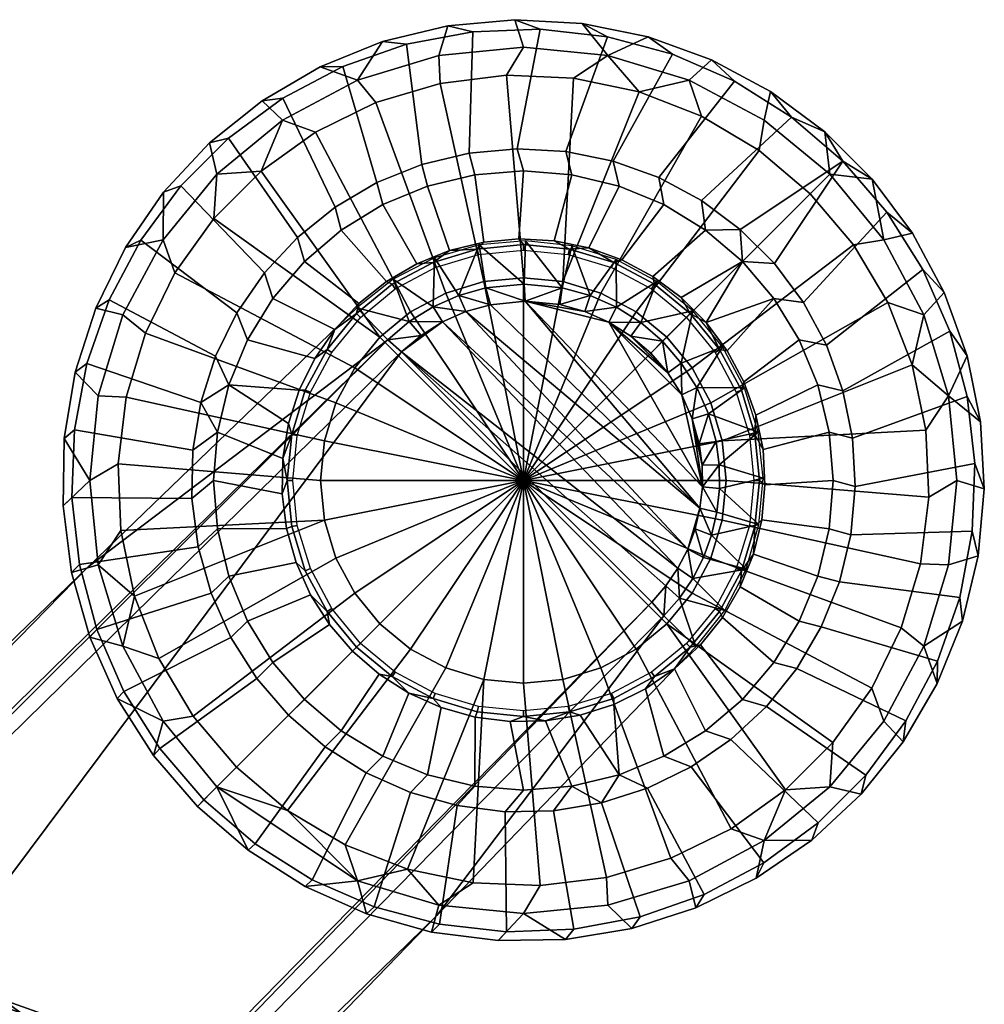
# Model space of a CAD drawing. Header units: millimetres. Extents: x -275 to 275, y -281 to 265.
# Tile 656 of 656: x 213 to 265, y 212 to 265. Entities that reach past the tile are written whole.
import ezdxf

# ---------------------------------------------------------------- set-up
doc = ezdxf.new("R2010")
doc.units = ezdxf.units.MM
doc.header["$MEASUREMENT"] = 0
for name, color, linetype in [('nozky', 250, 'Continuous'), ('operadlo', 250, 'Continuous'), ('podnoz', 7, 'Continuous')]:
    doc.layers.add(name, color=color, linetype=linetype)

msp = doc.modelspace()

# ---------------------------------------------------------------- meshes
at = {"layer": 'nozky'}
mesh = msp.add_polyface(dxfattribs=at)
corners = [(235.903, 261.946), (232.421, 260.909), (231.426, 262.125, 1), (235.834, 263.463, 1), (239.509, 262.396), (240.418, 263.914, 1), (232.779, 264.219, 2), (236.327, 265.077, 2), (239.962, 265.41, 2), (229.156, 259.313), (227.362, 259.954, 1), (226.199, 257.202), (223.801, 257.031, 1), (223.631, 254.633), (218.707, 249.407, 1), (220.879, 253.47, 1), (221.52, 251.676), (219.924, 248.411), (218.887, 244.929), (217.37, 244.999, 1), (218.438, 241.323), (216.918, 240.414, 1), (220.913, 256.053, 2), (223.398, 258.726, 2), (218.587, 237.693), (217.37, 235.83, 1), (226.246, 261.009, 2), (229.396, 262.853, 2), (217.234, 249.77, 2), (218.844, 253.046, 2), (216.119, 246.295, 2), (215.522, 242.694, 2), (215.456, 239.045, 2), (240.418, 251.414), (242.564, 251.203), (240.418, 240.414), (238.272, 251.203), (236.209, 250.577), (234.307, 249.561), (232.641, 248.192), (231.272, 246.525), (230.256, 244.624), (229.63, 242.561), (229.418, 240.414), (229.63, 238.269), (230.256, 236.205), (235.903, 261.946), (239.509, 262.396), (232.421, 260.909), (243.14, 262.245), (229.156, 259.313), (226.199, 257.202), (219.924, 248.411), (221.52, 251.676), (223.631, 254.633), (218.438, 241.323), (218.887, 244.929), (218.587, 237.693)]
mesh.append_faces([[corners[k] for k in face] for face in [(0, 1, 2, 3), (4, 0, 3, 5), (3, 2, 6, 7), (5, 3, 7, 8), (1, 9, 10, 2), (10, 9, 11, 11), (12, 11, 13, 13), (14, 15, 16, 17), (17, 18, 19, 14), (13, 16, 15, 12), (10, 11, 12, 12), (18, 20, 21, 19), (12, 15, 22, 23), (20, 24, 25, 21), (10, 12, 23, 26), (2, 10, 26, 27), (15, 14, 28, 29), (27, 6, 2, 2), (29, 22, 15, 15), (30, 28, 14, 19), (19, 21, 31, 30), (32, 31, 21, 21), (33, 34, 35, 35), (36, 33, 35, 35), (37, 36, 35, 35), (38, 37, 35, 35), (39, 38, 35, 35), (40, 39, 35, 35), (41, 40, 35, 35), (42, 41, 35, 35), (43, 42, 35, 35), (44, 43, 35, 35), (45, 44, 35, 35), (33, 36, 46, 47), (36, 37, 48, 46), (34, 33, 47, 49), (37, 38, 50, 48), (38, 39, 51, 50), (40, 41, 52, 53), (39, 40, 53, 54), (42, 43, 55, 56), (43, 44, 57, 55), (41, 42, 56, 52), (39, 54, 51, 51)]])
mesh = msp.add_polyface(dxfattribs=at)
corners = [(262.399, 239.505), (262.249, 243.136), (263.467, 244.999, 1), (263.918, 240.414, 1), (261.504, 246.691), (260.183, 250.076), (258.323, 253.198), (259.958, 253.47, 1), (262.129, 249.407, 1), (257.035, 257.031, 1), (255.975, 255.971), (263.467, 235.83, 1), (265.414, 239.958, 2), (265.081, 236.323, 2), (263.244, 250.61, 2), (264.486, 247.179, 2), (265.214, 243.602, 2), (261.517, 253.825, 2), (259.339, 256.754, 2), (253.202, 258.319), (250.08, 260.179), (249.411, 262.125, 1), (253.475, 259.954, 1), (246.695, 261.5), (243.14, 262.245), (239.509, 262.396), (240.418, 263.914, 1), (245.003, 263.463, 1), (253.829, 261.513, 2), (256.758, 259.335, 2), (250.614, 263.24, 2), (239.962, 265.41, 2), (243.605, 265.21, 2), (247.183, 264.481, 2), (251.207, 238.269), (250.581, 236.205), (240.418, 240.414), (251.418, 240.414), (251.207, 242.561), (250.581, 244.624), (249.564, 246.525), (248.196, 248.192), (246.529, 249.561), (244.628, 250.577), (242.564, 251.203), (262.399, 239.505), (261.95, 235.899), (260.183, 250.076), (261.504, 246.691), (258.323, 253.198), (262.249, 243.136), (255.975, 255.971), (250.08, 260.179), (253.202, 258.319), (246.695, 261.5), (243.14, 262.245)]
mesh.append_faces([[corners[k] for k in face] for face in [(0, 1, 2, 3), (4, 2, 1, 1), (5, 6, 7, 8), (5, 8, 4, 4), (9, 7, 6, 10), (11, 3, 12, 13), (2, 8, 14, 15), (8, 2, 4, 4), (3, 2, 16, 12), (8, 7, 17, 14), (7, 18, 17, 17), (15, 16, 2, 2), (9, 18, 7, 7), (19, 20, 21, 22), (21, 20, 23, 23), (24, 25, 26, 27), (27, 23, 24, 24), (9, 22, 28, 29), (22, 9, 10, 19), (22, 21, 30, 28), (27, 26, 31, 32), (27, 21, 23, 23), (21, 27, 33, 30), (33, 27, 32, 32), (18, 9, 29, 29), (34, 35, 36, 36), (37, 34, 36, 36), (38, 37, 36, 36), (39, 38, 36, 36), (40, 39, 36, 36), (41, 40, 36, 36), (42, 41, 36, 36), (43, 42, 36, 36), (44, 43, 36, 36), (34, 37, 45, 46), (38, 39, 47, 48), (39, 40, 49, 47), (37, 38, 50, 45), (40, 41, 51, 49), (48, 50, 38, 38), (52, 53, 42, 43), (43, 44, 54, 52), (53, 51, 41, 42), (55, 54, 44, 44)]])
mesh = msp.add_polyface(dxfattribs=at)
corners = [(4.549, 24.583, 280), (4.549, 24.583, 277), (0, 25, 277), (0, 25, 280), (13.681, 20.925, 280), (13.681, 20.925, 277), (9.202, 23.245, 277), (9.202, 23.245, 280), (20.925, 13.68, 280), (20.925, 13.68, 277), (17.678, 17.678, 277), (17.678, 17.678, 280), (24.583, 4.549, 280), (24.583, 4.549, 277), (23.245, 9.202, 277), (23.245, 9.202, 280), (25, 0, 280), (25, 0, 277), (23.245, -9.202, 280), (25, 0, 280), (24.583, 4.549, 280), (17.678, -17.678, 280), (20.925, 13.68, 280), (23.245, 9.202, 280), (17.678, 17.678, 280), (13.681, 20.925, 280), (9.202, 23.245, 280), (4.549, 24.583, 280), (-4.549, 24.583, 280), (223.801, 223.797, 1), (224.861, 224.857), (227.635, 222.51), (231.426, 218.703, 1), (230.756, 220.649), (234.141, 219.329), (228.583, 218.394, 2), (225.503, 220.351, 2), (235.834, 217.366, 1), (235.43, 215.917, 2), (231.916, 216.904, 2), (222.74, 222.736, 2), (219.333, 234.137), (217.37, 235.83, 1), (218.587, 237.693), (220.653, 230.752), (222.514, 227.631), (220.879, 227.358, 1), (218.707, 231.421, 1), (216.918, 240.414, 1), (215.921, 235.425, 2), (215.456, 239.045, 2), (218.397, 228.579, 2), (216.908, 231.911, 2), (220.355, 225.499, 2), (231.272, 234.303), (230.256, 236.205), (240.418, 240.414), (227.635, 222.51), (224.861, 224.857), (232.641, 232.636), (234.307, 231.269), (236.209, 230.252), (230.756, 220.649), (238.272, 229.626), (234.141, 219.329), (229.63, 238.269), (220.653, 230.752), (219.333, 234.137), (222.514, 227.631), (218.587, 237.693)]
mesh.append_faces([[corners[k] for k in face] for face in [(0, 1, 2, 3), (4, 5, 6, 7), (7, 6, 1, 0), (8, 9, 10, 11), (12, 13, 14, 15), (15, 14, 9, 8), (11, 10, 5, 4), (16, 17, 13, 12), (18, 19, 20, 20), (21, 18, 22, 22), (22, 20, 23, 23), (22, 24, 25, 25), (22, 18, 20, 20), (26, 22, 25, 25), (27, 22, 26, 26), (27, 28, 22, 22), (29, 30, 31, 31), (32, 31, 33, 33), (32, 33, 34, 34), (29, 32, 35, 36), (32, 29, 31, 31), (37, 32, 34, 34), (32, 37, 38, 39), (36, 40, 29, 29), (32, 39, 35, 35), (41, 42, 43, 43), (44, 45, 46, 47), (44, 47, 41, 41), (45, 30, 29, 46), (48, 42, 49, 50), (41, 47, 42, 42), (47, 46, 51, 52), (42, 47, 52, 49), (46, 29, 40, 53), (53, 51, 46, 46), (54, 55, 56, 56), (57, 58, 59, 60), (60, 61, 62, 57), (61, 63, 64, 62), (65, 55, 66, 67), (55, 54, 68, 66), (54, 59, 58, 68), (65, 67, 69, 69)]])
mesh = msp.add_polyface(dxfattribs=at)
corners = [(235.834, 217.366, 1), (234.141, 219.329), (237.697, 218.583), (241.327, 218.433), (244.934, 218.883), (245.003, 217.366, 1), (240.418, 216.914, 1), (249.411, 218.703, 1), (249.773, 217.23, 2), (246.299, 216.115, 2), (248.416, 219.919), (251.68, 221.515), (253.475, 220.875, 1), (242.698, 215.519, 2), (239.049, 215.452, 2), (235.43, 215.917, 2), (254.637, 223.626), (257.035, 223.797, 1), (257.206, 226.195), (259.317, 229.152), (259.958, 227.358, 1), (260.913, 232.417), (261.95, 235.899), (263.467, 235.83, 1), (262.129, 231.421, 1), (262.399, 239.505), (263.918, 240.414, 1), (258.729, 223.394, 2), (256.057, 220.909, 2), (253.05, 218.84, 2), (261.013, 226.241, 2), (262.857, 229.392, 2), (264.223, 232.775, 2), (265.081, 236.323, 2), (234.307, 231.269), (232.641, 232.636), (240.418, 240.414), (236.209, 230.252), (238.272, 229.626), (240.418, 229.414), (242.564, 229.626), (244.628, 230.252), (246.529, 231.269), (248.196, 232.636), (249.564, 234.303), (250.581, 236.205), (231.272, 234.303), (241.327, 218.433), (237.697, 218.583), (244.934, 218.883), (248.416, 219.919), (251.68, 221.515), (254.637, 223.626), (260.913, 232.417), (259.317, 229.152), (257.206, 226.195), (251.207, 238.269), (261.95, 235.899), (234.141, 219.329)]
mesh.append_faces([[corners[k] for k in face] for face in [(0, 1, 2, 2), (3, 4, 5, 6), (2, 3, 6, 0), (5, 7, 8, 9), (7, 5, 4, 10), (10, 11, 12, 7), (6, 5, 9, 13), (0, 6, 14, 15), (12, 11, 16, 16), (17, 16, 18, 18), (18, 19, 20, 17), (21, 22, 23, 24), (19, 21, 24, 20), (12, 16, 17, 17), (22, 25, 26, 23), (12, 17, 27, 28), (7, 12, 29, 8), (6, 13, 14, 14), (17, 20, 30, 27), (28, 29, 12, 12), (31, 30, 20, 24), (24, 32, 31, 31), (24, 23, 33, 32), (34, 35, 36, 36), (37, 34, 36, 36), (38, 37, 36, 36), (39, 38, 36, 36), (40, 39, 36, 36), (41, 40, 36, 36), (42, 41, 36, 36), (43, 42, 36, 36), (44, 43, 36, 36), (45, 44, 36, 36), (35, 46, 36, 36), (38, 39, 47, 48), (39, 40, 49, 47), (40, 41, 50, 49), (41, 42, 51, 50), (42, 43, 52, 51), (44, 45, 53, 54), (43, 44, 54, 55), (45, 56, 57, 53), (38, 48, 58, 58), (55, 52, 43, 43)]])
at = {"layer": 'operadlo'}
mesh = msp.add_polyface(dxfattribs=at)
corners = [(213.812, 203.51, 902.261), (213.72, 202.542, 899.226), (209.801, 204.694, 901.906), (213.851, 204.332, 905.312), (209.84, 205.541, 905.01), (213.741, 205.517, 911.551), (213.834, 205.013, 908.384), (209.84, 206.244, 908.198), (212.565, 203.773, 917.171), (213.377, 205.29, 914.625), (209.417, 206.083, 915.104), (208.99, 204.786, 916.894), (209.775, 206.73, 911.569), (209.659, 206.656, 913.324), (209.723, 203.681, 898.803), (212.214, 212.24, 934.102), (214.29, 211.498, 934.32), (214.159, 210.798, 929.256), (213.947, 211.252, 936.788), (211.931, 211.977, 936.575), (213.402, 210.473, 939.049), (211.477, 211.169, 938.847), (212.681, 209.183, 940.956), (210.872, 209.839, 940.768), (211.824, 207.462, 942.408), (210.153, 208.071, 942.236), (213.442, 206.756, 942.607), (214.436, 208.419, 941.174), (210.149, 212.065, 928.883), (210.064, 212.867, 933.915), (209.843, 212.59, 936.393), (208.997, 210.395, 940.606), (209.482, 211.758, 938.673), (208.553, 203.751, 943.938), (209.925, 203.249, 944.075), (215.025, 205.939, 942.835), (211.245, 202.672, 944.233), (212.521, 202.011, 944.412), (213.424, 206.364, 918.594), (212.565, 203.773, 917.171), (208.99, 204.786, 916.894), (209.447, 206.811, 917.764), (213.863, 208.123, 921.17), (209.729, 208.208, 919), (209.887, 209.164, 920.472), (214.033, 209.254, 924.096), (210.037, 210.459, 923.623), (209.989, 209.425, 407.373), (211.968, 208.062, 412.25), (212.101, 208.915, 407.222), (211.833, 208.704, 404.743), (209.781, 209.199, 404.891), (211.426, 207.933, 402.45), (209.465, 208.407, 402.592), (210.898, 206.624, 400.492), (209.055, 207.07, 400.626), (214.176, 208.275, 407.032), (213.849, 208.083, 404.557), (213.351, 207.341, 402.271), (212.703, 206.069, 400.324), (211.947, 204.346, 398.817), (210.28, 204.86, 398.973), (213.592, 203.722, 398.629), (214.49, 205.39, 400.119), (207.82, 209.816, 407.488), (211.928, 206.367, 417.358), (211.833, 205.142, 420.248), (215.705, 203.88, 419.929), (215.834, 205.083, 416.998), (215.891, 206.771, 411.871), (207.887, 207.158, 417.705), (207.91, 208.9, 412.492)]
mesh.append_faces([[corners[k] for k in face] for face in [(0, 1, 2, 2), (3, 0, 2, 4), (5, 6, 7, 7), (8, 9, 10, 11), (9, 5, 12, 13), (6, 3, 4, 4), (1, 14, 2, 2), (6, 4, 7, 7), (9, 13, 10, 10), (5, 7, 12, 12), (15, 16, 17, 17), (18, 16, 15, 19), (20, 18, 19, 21), (22, 20, 21, 23), (24, 22, 23, 25), (26, 27, 22, 24), (17, 28, 29, 29), (19, 15, 29, 30), (29, 15, 17, 17), (31, 23, 21, 32), (19, 30, 32, 21), (33, 34, 24, 25), (35, 26, 36, 37), (26, 24, 34, 36), (38, 39, 40, 41), (42, 38, 43, 44), (38, 41, 43, 43), (45, 42, 46, 46), (17, 45, 28, 28), (42, 44, 46, 46), (45, 46, 28, 28), (47, 48, 49, 49), (50, 51, 47, 49), (52, 53, 51, 50), (54, 55, 53, 52), (49, 48, 56, 56), (57, 50, 49, 56), (58, 52, 50, 57), (59, 54, 52, 58), (60, 61, 54, 59), (62, 60, 59, 63), (64, 48, 47, 47), (65, 66, 67, 68), (48, 65, 68, 69), (65, 70, 66, 66), (48, 71, 65, 65)]])
at = {"layer": 'podnoz'}
mesh = msp.add_polyface(dxfattribs=at)
corners = [(240.534, 253.416, 25), (238.025, 253.194, 25), (240.459, 251.068, 48.485), (242.531, 250.868, 48.381), (243.039, 253.149, 25), (248.043, 255.378, 6.979), (245.607, 256.387, 6.979), (243.963, 253.028, 24.511), (245.762, 252.378, 24.511), (243.045, 257.002, 6.979), (242.089, 253.41, 24.511), (240.418, 257.208, 6.979), (237.791, 257.002, 6.979), (238.273, 253.341, 24.511), (240.179, 253.515, 24.511), (235.229, 256.387, 6.979), (232.794, 255.378, 6.979), (234.641, 252.175, 24.511), (236.415, 252.891, 24.511), (230.547, 254.001, 6.979), (232.99, 251.208, 24.511), (245.288, 257.743, 6), (242.713, 258.268, 6), (243.045, 257.002, 6.979), (245.607, 256.387, 6.979), (240.09, 258.411, 6), (237.473, 258.172, 6), (237.791, 257.002, 6.979), (240.418, 257.208, 6.979), (234.918, 257.554, 6), (232.481, 256.57, 6), (232.794, 255.378, 6.979), (235.229, 256.387, 6.979), (248.51, 263.539, 6), (244.973, 264.487, 6), (242.713, 258.268, 6), (245.288, 257.743, 6), (241.334, 264.897, 6), (237.675, 264.76, 6), (237.473, 258.172, 6), (240.09, 258.411, 6), (234.077, 264.079, 6), (234.918, 257.554, 6), (230.621, 262.87, 6), (232.481, 256.57, 6), (239.962, 265.41, 5.5), (236.327, 265.077, 5.5), (237.675, 264.76, 6), (241.334, 264.897, 6), (232.779, 264.219, 5.5), (234.077, 264.079, 6), (243.605, 265.21, 5.5), (244.973, 264.487, 6), (243.605, 265.21, 2), (243.605, 265.21, 5.5), (247.183, 264.481, 5.5), (247.183, 264.481, 2), (236.327, 265.077, 2), (236.327, 265.077, 5.5), (239.962, 265.41, 5.5), (239.962, 265.41, 2), (232.779, 264.219, 2), (232.779, 264.219, 5.5), (242.857, 252.674, 25), (245.202, 251.963, 25), (245.317, 252.241, 24.755), (242.916, 252.97, 24.755), (240.418, 252.914, 25), (240.418, 253.216, 24.755), (237.979, 252.674, 25), (237.921, 252.97, 24.755), (235.635, 251.963, 25), (235.52, 252.241, 24.755), (245.762, 252.378, 24.511), (243.963, 253.028, 24.511), (242.089, 253.41, 24.511), (240.179, 253.515, 24.511), (238.273, 253.341, 24.511), (236.415, 252.891, 24.511), (234.641, 252.175, 24.511)]
mesh.append_faces([[corners[k] for k in face] for face in [(0, 1, 2, 2), (3, 4, 0, 0), (5, 6, 7, 8), (6, 9, 10, 7), (11, 12, 13, 14), (15, 16, 17, 18), (16, 19, 20, 17), (12, 15, 18, 13), (9, 11, 14, 10), (21, 22, 23, 24), (25, 26, 27, 28), (29, 30, 31, 32), (26, 29, 32, 27), (22, 25, 28, 23), (33, 34, 35, 36), (37, 38, 39, 40), (38, 41, 42, 39), (41, 43, 44, 42), (34, 37, 40, 35), (45, 46, 47, 48), (46, 49, 50, 47), (51, 45, 48, 52), (53, 54, 55, 56), (57, 58, 59, 60), (61, 62, 58, 57), (60, 59, 54, 53), (63, 64, 65, 66), (67, 63, 66, 68), (69, 67, 68, 70), (71, 69, 70, 72), (65, 73, 74, 74), (75, 76, 68, 66), (70, 77, 78, 78), (72, 78, 79, 79), (76, 77, 70, 68), (66, 74, 75, 75), (66, 65, 74, 74), (72, 70, 78, 78)]])
mesh = msp.add_polyface(dxfattribs=at)
corners = [(249.608, 249.609, 25), (247.663, 251.209, 25), (246.783, 248.985, 48.25), (245.463, 249.818, 48.277), (250.335, 248.979, 24.511), (254.005, 250.285, 6.979), (252.293, 252.289, 6.979), (250.289, 254.001, 6.979), (247.447, 251.473, 24.511), (248.982, 250.331, 24.511), (248.043, 255.378, 6.979), (245.762, 252.378, 24.511), (252.293, 252.289, 6.979), (254.005, 250.285, 6.979), (255.609, 250.07, 6), (254.041, 252.179, 6), (250.289, 254.001, 6.979), (252.184, 254.037, 6), (250.074, 255.605, 6), (247.76, 256.85, 6), (245.288, 257.743, 6), (245.607, 256.387, 6.979), (248.043, 255.378, 6.979), (262.079, 251.862, 6), (260.131, 254.963, 6), (255.609, 250.07, 6), (256.854, 247.756, 6), (254.041, 252.179, 6), (257.742, 257.738, 6), (254.967, 260.127, 6), (250.074, 255.605, 6), (252.184, 254.037, 6), (251.866, 262.075, 6), (248.51, 263.539, 6), (245.288, 257.743, 6), (247.76, 256.85, 6), (264.486, 247.179, 5.5), (263.244, 250.61, 5.5), (262.079, 251.862, 6), (263.543, 248.506, 6), (261.517, 253.825, 5.5), (260.131, 254.963, 6), (257.742, 257.738, 6), (259.339, 256.754, 5.5), (254.967, 260.127, 6), (256.758, 259.335, 5.5), (253.829, 261.513, 5.5), (250.614, 263.24, 5.5), (247.183, 264.481, 5.5), (248.51, 263.539, 6), (251.866, 262.075, 6), (243.605, 265.21, 5.5), (244.973, 264.487, 6), (263.244, 250.61, 2), (261.517, 253.825, 2), (261.517, 253.825, 5.5), (263.244, 250.61, 5.5), (259.339, 256.754, 2), (259.339, 256.754, 5.5), (256.758, 259.335, 2), (256.758, 259.335, 5.5), (253.829, 261.513, 2), (253.829, 261.513, 5.5), (247.183, 264.481, 2), (247.183, 264.481, 5.5), (250.614, 263.24, 5.5), (250.614, 263.24, 2), (247.363, 250.808, 25), (249.257, 249.253, 25), (249.471, 249.466, 24.755), (247.53, 251.059, 24.755), (245.202, 251.963, 25), (245.317, 252.241, 24.755), (248.982, 250.331, 24.511), (247.447, 251.473, 24.511), (245.762, 252.378, 24.511), (250.335, 248.979, 24.511)]
mesh.append_faces([[corners[k] for k in face] for face in [(0, 1, 2, 2), (1, 3, 2, 2), (4, 5, 6, 6), (6, 7, 8, 9), (7, 10, 11, 8), (4, 6, 9, 9), (12, 13, 14, 15), (16, 17, 18, 18), (19, 20, 21, 22), (18, 19, 22, 16), (16, 12, 17, 17), (15, 17, 12, 12), (23, 24, 25, 26), (27, 25, 24, 28), (28, 29, 30, 31), (32, 33, 34, 35), (29, 32, 35, 30), (27, 28, 31, 31), (36, 37, 38, 39), (37, 40, 41, 38), (42, 41, 40, 43), (44, 45, 46, 46), (47, 48, 49, 50), (48, 51, 52, 49), (46, 47, 50, 44), (45, 44, 42, 42), (43, 45, 42, 42), (53, 54, 55, 56), (57, 58, 55, 54), (58, 57, 59, 60), (61, 62, 60, 59), (63, 64, 65, 66), (66, 65, 62, 61), (67, 68, 69, 70), (71, 67, 70, 72), (73, 74, 70, 69), (74, 75, 72, 70), (76, 73, 69, 69)]])
mesh = msp.add_polyface(dxfattribs=at)
corners = [(228.543, 252.289, 6.979), (226.832, 250.285, 6.979), (230.195, 248.61, 24.511), (231.498, 250.012, 24.511), (225.455, 248.038, 6.979), (224.446, 245.604, 6.979), (228.268, 245.317, 24.511), (229.111, 247.035, 24.511), (230.547, 254.001, 6.979), (232.99, 251.208, 24.511), (232.481, 256.57, 6), (230.214, 255.242, 6), (230.547, 254.001, 6.979), (232.794, 255.378, 6.979), (228.164, 253.599, 6), (226.375, 251.674, 6), (226.832, 250.285, 6.979), (228.543, 252.289, 6.979), (224.885, 249.509, 6), (223.727, 247.15, 6), (224.446, 245.604, 6.979), (225.455, 248.038, 6.979), (222.924, 244.648, 6), (230.621, 262.87, 6), (227.384, 261.159, 6), (230.214, 255.242, 6), (232.481, 256.57, 6), (224.438, 258.984, 6), (228.164, 253.599, 6), (221.848, 256.396, 6), (219.674, 253.449, 6), (224.885, 249.509, 6), (226.375, 251.674, 6), (217.963, 250.212, 6), (216.753, 246.755, 6), (222.924, 244.648, 6), (223.727, 247.15, 6), (229.396, 262.853, 5.5), (226.246, 261.009, 5.5), (227.384, 261.159, 6), (230.621, 262.87, 6), (223.398, 258.726, 5.5), (224.438, 258.984, 6), (232.779, 264.219, 5.5), (234.077, 264.079, 6), (220.913, 256.053, 5.5), (218.844, 253.046, 5.5), (219.674, 253.449, 6), (221.848, 256.396, 6), (217.234, 249.77, 5.5), (216.119, 246.295, 5.5), (216.753, 246.755, 6), (217.963, 250.212, 6), (226.246, 261.009, 2), (226.246, 261.009, 5.5), (229.396, 262.853, 5.5), (229.396, 262.853, 2), (223.398, 258.726, 2), (223.398, 258.726, 5.5), (232.779, 264.219, 5.5), (232.779, 264.219, 2), (218.844, 253.046, 2), (218.844, 253.046, 5.5), (220.913, 256.053, 5.5), (220.913, 256.053, 2), (216.119, 246.295, 2), (216.119, 246.295, 5.5), (217.234, 249.77, 5.5), (217.234, 249.77, 2), (231.579, 249.253, 25), (233.474, 250.808, 25), (233.307, 251.059, 24.755), (231.366, 249.466, 24.755), (230.025, 247.358, 25), (229.774, 247.526, 24.755), (228.87, 245.198, 25), (228.592, 245.313, 24.755), (232.99, 251.208, 24.511), (231.498, 250.012, 24.511), (230.195, 248.61, 24.511), (229.111, 247.035, 24.511), (228.268, 245.317, 24.511)]
mesh.append_faces([[corners[k] for k in face] for face in [(0, 1, 2, 3), (4, 5, 6, 7), (1, 4, 7, 2), (8, 0, 3, 9), (10, 11, 12, 13), (14, 15, 16, 17), (18, 19, 20, 21), (20, 19, 22, 22), (15, 18, 21, 16), (11, 14, 17, 12), (23, 24, 25, 26), (24, 27, 28, 25), (29, 30, 31, 32), (33, 34, 35, 36), (30, 33, 36, 31), (27, 29, 32, 28), (37, 38, 39, 40), (38, 41, 42, 39), (43, 37, 40, 44), (45, 46, 47, 48), (49, 50, 51, 52), (46, 49, 52, 47), (41, 45, 48, 42), (53, 54, 55, 56), (57, 58, 54, 53), (56, 55, 59, 60), (61, 62, 63, 64), (65, 66, 67, 68), (68, 67, 62, 61), (64, 63, 58, 57), (69, 70, 71, 72), (73, 69, 72, 74), (75, 73, 74, 76), (77, 78, 72, 71), (74, 79, 80, 80), (80, 81, 76, 74), (72, 78, 79, 79), (74, 72, 79, 79)]])
mesh = msp.add_polyface(dxfattribs=at)
corners = [(240.517, 250.136, 49.381), (250.124, 240.074, 49.409), (245.054, 249.004, 49.174), (243.759, 249.578, 49.218), (242.396, 249.956, 49.278), (249.997, 238.916, 49.488), (238.64, 249.947, 49.508), (236.041, 249.018, 49.725), (249.332, 236.691, 49.666), (237.307, 249.576, 49.613), (234.869, 248.286, 49.844), (233.814, 247.389, 49.965), (233.366, 251.339, 25), (231.393, 249.774, 25), (234.228, 249.03, 48.947), (238.025, 253.194, 25), (235.605, 252.493, 25), (236.919, 250.452, 48.716), (235.522, 249.837, 48.829), (245.445, 252.404, 25), (243.039, 253.149, 25), (244.035, 250.451, 48.321), (245.463, 249.818, 48.277), (247.663, 251.209, 25), (238.39, 250.86, 48.611), (233.063, 248.042, 49.068), (240.534, 253.416, 25), (240.459, 251.068, 48.485), (242.531, 250.868, 48.381), (233.063, 248.042, 49.068), (233.814, 247.389, 49.965), (234.869, 248.286, 49.844), (234.228, 249.03, 48.947), (235.522, 249.837, 48.829), (236.041, 249.018, 49.725), (237.307, 249.576, 49.613), (244.035, 250.451, 48.321), (242.396, 249.956, 49.278), (243.759, 249.578, 49.218), (242.531, 250.868, 48.381), (245.463, 249.818, 48.277), (245.054, 249.004, 49.174), (240.517, 250.136, 49.381), (236.919, 250.452, 48.716), (238.39, 250.86, 48.611), (238.64, 249.947, 49.508), (240.459, 251.068, 48.485), (233.474, 250.808, 25), (235.635, 251.963, 25), (235.52, 252.241, 24.755), (233.307, 251.059, 24.755), (234.641, 252.175, 24.511), (232.99, 251.208, 24.511)]
mesh.append_faces([[corners[k] for k in face] for face in [(0, 1, 2, 2), (0, 3, 4, 4), (5, 0, 6, 6), (7, 8, 9, 9), (9, 5, 6, 6), (10, 11, 7, 7), (0, 2, 3, 3), (12, 13, 14, 14), (15, 16, 17, 17), (16, 12, 18, 18), (19, 20, 21, 21), (22, 23, 19, 19), (15, 17, 24, 24), (13, 25, 14, 14), (12, 14, 18, 18), (16, 18, 17, 17), (26, 27, 28, 28), (20, 28, 21, 21), (19, 21, 22, 22), (27, 15, 24, 24), (29, 30, 31, 31), (32, 29, 31, 31), (33, 32, 34, 34), (35, 33, 34, 34), (31, 34, 32, 32), (36, 37, 38, 38), (37, 36, 39, 39), (40, 36, 38, 38), (40, 38, 41, 41), (42, 37, 39, 39), (33, 35, 43, 43), (42, 44, 45, 45), (43, 35, 45, 45), (43, 45, 44, 44), (46, 44, 42, 42), (46, 42, 39, 39), (47, 48, 49, 50), (51, 52, 50, 49)]])
mesh = msp.add_polyface(dxfattribs=at)
corners = [(248.248, 246.252, 49.147), (246.252, 248.249, 49.147), (245.054, 249.004, 49.174), (247.324, 247.326, 49.138), (249.004, 245.053, 49.174), (248.984, 246.784, 48.25), (249.608, 249.609, 25), (247.966, 247.967, 48.241), (246.783, 248.985, 48.25), (249.818, 245.462, 48.277), (252.404, 245.446, 25), (251.209, 247.663, 25), (250.452, 244.034, 48.321), (253.149, 243.039, 25), (248.248, 246.252, 49.147), (247.966, 247.967, 48.241), (247.324, 247.326, 49.138), (248.984, 246.784, 48.25), (249.818, 245.462, 48.277), (249.004, 245.053, 49.174), (249.578, 243.758, 49.218), (250.452, 244.034, 48.321), (246.252, 248.249, 49.147), (245.054, 249.004, 49.174), (246.783, 248.985, 48.25), (245.463, 249.818, 48.277), (256.391, 245.604, 6.979), (255.382, 248.038, 6.979), (252.382, 245.758, 24.511), (253.032, 243.959, 24.511), (254.005, 250.285, 6.979), (251.477, 247.443, 24.511), (250.335, 248.979, 24.511), (257.747, 245.284, 6), (256.854, 247.756, 6), (255.382, 248.038, 6.979), (256.391, 245.604, 6.979), (255.609, 250.07, 6), (254.005, 250.285, 6.979), (258.271, 242.709, 6), (257.006, 243.041, 6.979), (263.543, 248.506, 6), (262.079, 251.862, 6), (256.854, 247.756, 6), (257.747, 245.284, 6), (264.491, 244.969, 6), (258.271, 242.709, 6), (265.214, 243.602, 5.5), (264.486, 247.179, 5.5), (263.543, 248.506, 6), (264.491, 244.969, 6), (265.214, 243.602, 2), (264.486, 247.179, 2), (264.486, 247.179, 5.5), (265.214, 243.602, 5.5), (263.244, 250.61, 2), (263.244, 250.61, 5.5), (251.967, 245.198, 25), (252.678, 242.853, 25), (252.974, 242.912, 24.755), (252.245, 245.313, 24.755), (250.812, 247.358, 25), (251.062, 247.526, 24.755), (249.257, 249.253, 25), (249.471, 249.466, 24.755), (252.382, 245.758, 24.511), (251.477, 247.443, 24.511), (250.335, 248.979, 24.511), (253.032, 243.959, 24.511)]
mesh.append_faces([[corners[k] for k in face] for face in [(0, 1, 2, 2), (1, 0, 3, 3), (0, 2, 4, 4), (5, 6, 7, 7), (6, 8, 7, 7), (9, 10, 11, 11), (5, 9, 11, 11), (10, 9, 12, 12), (10, 12, 13, 13), (6, 5, 11, 11), (14, 15, 16, 16), (17, 15, 14, 14), (18, 19, 20, 20), (14, 19, 17, 17), (17, 19, 18, 18), (21, 18, 20, 20), (22, 16, 15, 15), (23, 22, 24, 24), (15, 24, 22, 22), (25, 23, 24, 24), (26, 27, 28, 29), (27, 30, 31, 28), (30, 32, 31, 31), (33, 34, 35, 36), (34, 37, 38, 35), (39, 33, 36, 40), (41, 42, 43, 44), (45, 41, 44, 46), (47, 48, 49, 50), (51, 52, 53, 54), (52, 55, 56, 53), (57, 58, 59, 60), (61, 57, 60, 62), (63, 61, 62, 64), (65, 66, 62, 60), (67, 62, 66, 66), (60, 59, 68, 65), (62, 67, 64, 64)]])
mesh = msp.add_polyface(dxfattribs=at)
corners = [(249.956, 242.394, 49.278), (249.578, 243.758, 49.218), (250.111, 241.239, 49.339), (249.004, 245.053, 49.174), (250.124, 240.074, 49.409), (245.054, 249.004, 49.174), (240.517, 250.136, 49.381), (249.997, 238.916, 49.488), (249.332, 236.691, 49.666), (249.732, 237.783, 49.574), (237.307, 249.576, 49.613), (248.152, 234.691, 49.863), (233.814, 247.389, 49.965), (247.39, 233.814, 49.965), (236.041, 249.018, 49.725), (248.803, 235.655, 49.763), (249.774, 231.393, 25), (251.339, 233.367, 25), (248.883, 234.032, 48.966), (249.6, 235.096, 48.866), (248.042, 233.063, 49.068), (248.042, 233.063, 49.068), (248.152, 234.691, 49.863), (247.39, 233.814, 49.965), (248.883, 234.032, 48.966), (249.332, 236.691, 49.666), (248.803, 235.655, 49.763), (249.6, 235.096, 48.866), (250.183, 236.239, 48.769), (249.732, 237.783, 49.574), (250.452, 244.034, 48.321), (249.578, 243.758, 49.218), (249.956, 242.394, 49.278), (235.726, 216.823, 25), (248.043, 225.451, 6.979), (250.289, 226.827, 6.979), (248.614, 230.191, 24.511), (247.039, 229.106, 24.511), (235.635, 228.866, 25), (233.474, 230.021, 25), (233.307, 229.771, 24.755), (235.52, 228.587, 24.755), (237.979, 228.154, 25), (237.921, 227.858, 24.755), (245.202, 228.866, 25), (242.857, 228.154, 25), (242.916, 227.858, 24.755), (245.317, 228.587, 24.755), (247.363, 230.021, 25), (247.53, 229.771, 24.755), (249.257, 231.575, 25), (249.471, 231.362, 24.755), (234.215, 228.873, 24.511), (235.962, 228.093, 24.511), (232.601, 229.898, 24.511), (243.5, 227.679, 24.511), (245.322, 228.264, 24.511), (237.804, 227.575, 24.511), (247.039, 229.106, 24.511), (248.614, 230.191, 24.511), (250.016, 231.493, 24.511)]
mesh.append_faces([[corners[k] for k in face] for face in [(0, 1, 2, 2), (1, 3, 4, 4), (3, 5, 4, 4), (6, 7, 4, 4), (7, 8, 9, 9), (1, 4, 2, 2), (10, 8, 7, 7), (11, 12, 13, 13), (8, 14, 15, 15), (15, 12, 11, 11), (14, 12, 15, 15), (16, 17, 18, 18), (17, 19, 18, 18), (16, 18, 20, 20), (21, 22, 23, 23), (24, 22, 21, 21), (25, 26, 27, 27), (22, 24, 26, 26), (26, 24, 27, 27), (28, 29, 25, 25), (30, 31, 32, 32), (28, 25, 27, 27), (20, 33, 16, 16), (34, 35, 36, 37), (38, 39, 40, 41), (42, 38, 41, 43), (44, 45, 46, 47), (48, 44, 47, 49), (50, 48, 49, 51), (41, 52, 53, 53), (40, 54, 52, 52), (55, 56, 47, 46), (53, 57, 43, 41), (49, 58, 59, 59), (51, 59, 60, 60), (56, 58, 49, 47), (40, 52, 41, 41), (51, 49, 59, 59)]])
mesh = msp.add_polyface(dxfattribs=at)
corners = [(233.063, 248.042, 49.068), (231.393, 249.774, 25), (216.823, 235.725, 25), (224.446, 245.604, 6.979), (223.831, 243.041, 6.979), (227.37, 241.609, 24.511), (227.683, 243.496, 24.511), (223.624, 240.414, 6.979), (223.831, 237.787, 6.979), (227.579, 237.8, 24.511), (227.335, 239.696, 24.511), (224.446, 235.225, 6.979), (228.097, 235.958, 24.511), (225.455, 232.79, 6.979), (228.877, 234.211, 24.511), (228.268, 245.317, 24.511), (222.493, 242.056, 6), (222.445, 239.429, 6), (223.624, 240.414, 6.979), (223.831, 243.041, 6.979), (222.78, 236.822, 6), (223.831, 237.787, 6.979), (223.491, 234.292, 6), (224.562, 231.893, 6), (225.455, 232.79, 6.979), (224.446, 235.225, 6.979), (222.924, 244.648, 6), (224.446, 245.604, 6.979), (216.753, 246.755, 6), (216.072, 243.157, 6), (222.493, 242.056, 6), (222.924, 244.648, 6), (215.936, 239.498, 6), (216.346, 235.859, 6), (222.78, 236.822, 6), (222.445, 239.429, 6), (217.293, 232.322, 6), (223.491, 234.292, 6), (216.119, 246.295, 5.5), (215.522, 242.694, 5.5), (216.072, 243.157, 6), (216.753, 246.755, 6), (215.456, 239.045, 5.5), (215.921, 235.425, 5.5), (216.346, 235.859, 6), (215.936, 239.498, 6), (216.908, 231.911, 5.5), (217.293, 232.322, 6), (215.522, 242.694, 2), (215.522, 242.694, 5.5), (216.119, 246.295, 5.5), (216.119, 246.295, 2), (215.921, 235.425, 2), (215.921, 235.425, 5.5), (215.456, 239.045, 5.5), (215.456, 239.045, 2), (216.908, 231.911, 2), (216.908, 231.911, 5.5), (228.158, 242.853, 25), (228.87, 245.198, 25), (228.592, 245.313, 24.755), (227.863, 242.912, 24.755), (227.918, 240.414, 25), (227.617, 240.414, 24.755), (228.158, 237.976, 25), (227.863, 237.917, 24.755), (228.87, 235.631, 25), (228.592, 235.516, 24.755), (230.025, 233.47, 25), (229.774, 233.302, 24.755), (227.683, 243.496, 24.511), (227.37, 241.609, 24.511), (227.335, 239.696, 24.511), (227.579, 237.8, 24.511), (228.097, 235.958, 24.511), (228.268, 245.317, 24.511), (229.902, 232.597, 24.511), (228.877, 234.211, 24.511)]
mesh.append_faces([[corners[k] for k in face] for face in [(0, 1, 2, 2), (3, 4, 5, 6), (7, 8, 9, 10), (8, 11, 12, 9), (11, 13, 14, 12), (4, 7, 10, 5), (3, 6, 15, 15), (16, 17, 18, 19), (17, 20, 21, 18), (22, 23, 24, 25), (20, 22, 25, 21), (19, 26, 16, 16), (27, 26, 19, 19), (28, 29, 30, 31), (32, 33, 34, 35), (33, 36, 37, 34), (29, 32, 35, 30), (38, 39, 40, 41), (42, 43, 44, 45), (43, 46, 47, 44), (39, 42, 45, 40), (48, 49, 50, 51), (52, 53, 54, 55), (56, 57, 53, 52), (55, 54, 49, 48), (58, 59, 60, 61), (62, 58, 61, 63), (64, 62, 63, 65), (66, 64, 65, 67), (68, 66, 67, 69), (61, 70, 71, 71), (72, 73, 65, 63), (73, 74, 67, 65), (63, 71, 72, 72), (75, 70, 61, 60), (61, 71, 63, 63), (76, 69, 77, 77), (69, 67, 74, 77)]])
mesh = msp.add_polyface(dxfattribs=at)
corners = [(148.361, 132.913, 62.429), (233.814, 247.389, 49.965), (132.913, 148.361, 62.429), (45.457, 37.306, 74.811), (49.342, 31.991, 74.811), (41.582, 41.581, 74.811), (31.991, 49.342, 74.811), (37.306, 45.457, 74.811), (28.655, 46.359, 75.177), (31.991, 49.342, 74.811), (31.162, 49.895, 73.926), (24.564, 44.555, 74.595), (27.992, 47.068, 74.28), (20.909, 42.378, 74.868), (25.145, 43.787, 75.493), (19.714, 44.298, 52.313), (15.13, 44.714, 29.339), (15.993, 42.585, 52.313), (7.707, 42.507, 29.445), (12.125, 41.235, 52.313), (27.992, 47.068, 74.28), (26.58, 48.752, 52.313), (24.564, 44.555, 74.595), (23.254, 46.36, 52.313), (20.909, 42.378, 74.868), (31.162, 49.895, 73.926), (21.994, 48.296, 29.223), (28.051, 53.122, 29.103), (29.662, 51.451, 52.313), (24.516, 36.69, 75.945), (28.655, 46.359, 75.177), (25.145, 43.787, 75.493), (51.451, 29.661, 52.313), (53.121, 28.05, 29.103), (144.424, 122.437, 27.052), (49.895, 31.162, 73.926), (149.013, 132.163, 61.532), (122.438, 144.423, 27.052), (132.117, 148.968, 61.538), (132.913, 148.361, 62.429), (233.063, 248.042, 49.068), (132.117, 148.968, 61.538), (149.013, 132.163, 61.532), (49.342, 31.991, 74.811), (49.895, 31.162, 73.926), (148.361, 132.913, 62.429)]
mesh.append_faces([[corners[k] for k in face] for face in [(0, 1, 2, 2), (0, 3, 4, 4), (5, 0, 2, 2), (2, 6, 7, 7), (0, 5, 3, 3), (2, 7, 5, 5), (8, 9, 10, 10), (11, 8, 12, 12), (10, 12, 8, 8), (13, 14, 11, 11), (8, 11, 14, 14), (15, 16, 17, 17), (18, 19, 16, 16), (20, 21, 22, 22), (23, 24, 22, 22), (25, 21, 20, 20), (26, 15, 23, 23), (24, 23, 15, 15), (21, 26, 23, 23), (16, 15, 26, 26), (27, 21, 28, 28), (25, 28, 21, 21), (26, 21, 27, 27), (21, 23, 22, 22), (29, 6, 30, 30), (31, 29, 30, 30), (6, 29, 7, 7), (32, 33, 34, 34), (34, 35, 32, 32), (36, 35, 34, 34), (37, 28, 25, 25), (28, 37, 27, 27), (37, 25, 38, 38), (39, 40, 41, 41), (41, 10, 9, 9), (39, 41, 9, 9), (42, 43, 44, 44), (45, 43, 42, 42)]])
mesh = msp.add_polyface(dxfattribs=at)
corners = [(233.814, 247.389, 49.965), (148.361, 132.913, 62.429), (247.39, 233.814, 49.965), (235.726, 216.823, 25), (248.042, 233.063, 49.068), (149.013, 132.163, 61.532), (144.424, 122.437, 27.052), (216.823, 235.725, 25), (132.117, 148.968, 61.538), (233.063, 248.042, 49.068), (122.438, 144.423, 27.052), (233.814, 247.389, 49.965), (233.063, 248.042, 49.068), (132.913, 148.361, 62.429), (149.013, 132.163, 61.532), (248.042, 233.063, 49.068), (247.39, 233.814, 49.965), (148.361, 132.913, 62.429), (232.601, 229.898, 24.511), (231.153, 231.149, 24.511), (228.543, 228.539, 6.979), (230.547, 226.827, 6.979), (232.794, 225.451, 6.979), (234.215, 228.873, 24.511), (225.455, 232.79, 6.979), (226.832, 230.543, 6.979), (229.902, 232.597, 24.511), (228.877, 234.211, 24.511), (227.69, 227.687, 6), (229.68, 225.969, 6), (230.547, 226.827, 6.979), (228.543, 228.539, 6.979), (231.896, 224.559, 6), (232.794, 225.451, 6.979), (224.562, 231.893, 6), (225.973, 229.675, 6), (226.832, 230.543, 6.979), (225.455, 232.79, 6.979), (223.094, 223.09, 6), (225.869, 220.701, 6), (229.68, 225.969, 6), (227.69, 227.687, 6), (228.971, 218.754, 6), (232.326, 217.289, 6), (234.296, 223.487, 6), (231.896, 224.559, 6), (218.758, 228.966, 6), (220.705, 225.865, 6), (225.973, 229.675, 6), (224.562, 231.893, 6), (217.293, 232.322, 6), (223.491, 234.292, 6), (222.74, 222.736, 5.5), (225.503, 220.351, 5.5), (225.869, 220.701, 6), (223.094, 223.09, 6), (228.583, 218.394, 5.5), (231.916, 216.904, 5.5), (232.326, 217.289, 6), (228.971, 218.754, 6), (218.397, 228.579, 5.5), (220.355, 225.499, 5.5), (220.705, 225.865, 6), (218.758, 228.966, 6), (216.908, 231.911, 5.5), (217.293, 232.322, 6), (222.74, 222.736, 2), (225.503, 220.351, 2), (225.503, 220.351, 5.5), (222.74, 222.736, 5.5), (228.583, 218.394, 2), (231.916, 216.904, 2), (231.916, 216.904, 5.5), (228.583, 218.394, 5.5), (220.355, 225.499, 2), (220.355, 225.499, 5.5), (218.397, 228.579, 5.5), (218.397, 228.579, 2), (216.908, 231.911, 5.5), (216.908, 231.911, 2), (233.474, 230.021, 25), (231.579, 231.575, 25), (231.366, 231.362, 24.755), (233.307, 229.771, 24.755), (230.025, 233.47, 25), (229.774, 233.302, 24.755), (231.153, 231.149, 24.511), (232.601, 229.898, 24.511), (229.902, 232.597, 24.511)]
mesh.append_faces([[corners[k] for k in face] for face in [(0, 1, 2, 2), (3, 4, 5, 5), (5, 6, 3, 3), (7, 8, 9, 9), (10, 8, 7, 7), (11, 12, 13, 13), (14, 15, 16, 16), (17, 14, 16, 16), (18, 19, 20, 21), (21, 22, 23, 18), (24, 25, 26, 27), (25, 20, 19, 26), (28, 29, 30, 31), (29, 32, 33, 30), (34, 35, 36, 37), (31, 36, 35, 28), (38, 39, 40, 41), (42, 43, 44, 45), (39, 42, 45, 40), (46, 47, 48, 49), (47, 38, 41, 48), (50, 46, 49, 51), (52, 53, 54, 55), (56, 57, 58, 59), (53, 56, 59, 54), (60, 61, 62, 63), (61, 52, 55, 62), (64, 60, 63, 65), (66, 67, 68, 69), (70, 71, 72, 73), (67, 70, 73, 68), (74, 75, 76, 77), (66, 69, 75, 74), (77, 76, 78, 79), (80, 81, 82, 83), (81, 84, 85, 82), (86, 87, 83, 82), (88, 86, 82, 85)]])
mesh = msp.add_polyface(dxfattribs=at)
corners = [(253.416, 240.534, 25), (253.149, 243.039, 25), (251.04, 241.256, 48.442), (252.493, 235.605, 25), (253.194, 238.025, 25), (250.624, 237.444, 48.677), (251.055, 239.971, 48.513), (250.452, 244.034, 48.321), (250.869, 242.53, 48.381), (250.916, 238.694, 48.591), (250.869, 242.53, 48.381), (249.956, 242.394, 49.278), (250.111, 241.239, 49.339), (251.04, 241.256, 48.442), (250.452, 244.034, 48.321), (250.124, 240.074, 49.409), (249.732, 237.783, 49.574), (250.624, 237.444, 48.677), (249.997, 238.916, 49.488), (250.916, 238.694, 48.591), (250.183, 236.239, 48.769), (251.055, 239.971, 48.513), (256.391, 235.225, 6.979), (257.006, 237.787, 6.979), (253.345, 238.27, 24.511), (252.895, 236.411, 24.511), (257.212, 240.414, 6.979), (253.52, 240.175, 24.511), (257.006, 243.041, 6.979), (256.391, 245.604, 6.979), (253.032, 243.959, 24.511), (253.414, 242.085, 24.511), (258.176, 237.469, 6), (258.415, 240.086, 6), (257.212, 240.414, 6.979), (257.006, 237.787, 6.979), (258.271, 242.709, 6), (257.006, 243.041, 6.979), (264.764, 237.671, 6), (264.901, 241.33, 6), (258.415, 240.086, 6), (258.176, 237.469, 6), (264.491, 244.969, 6), (258.271, 242.709, 6), (265.081, 236.323, 5.5), (265.414, 239.958, 5.5), (264.901, 241.33, 6), (264.764, 237.671, 6), (265.214, 243.602, 5.5), (264.491, 244.969, 6), (265.414, 239.958, 2), (265.214, 243.602, 2), (265.214, 243.602, 5.5), (265.414, 239.958, 5.5), (265.081, 236.323, 2), (265.081, 236.323, 5.5), (252.678, 237.976, 25), (251.967, 235.631, 25), (252.245, 235.516, 24.755), (252.974, 237.917, 24.755), (252.918, 240.414, 25), (253.22, 240.414, 24.755), (252.678, 242.853, 25), (252.974, 242.912, 24.755), (252.895, 236.411, 24.511), (253.345, 238.27, 24.511), (253.52, 240.175, 24.511), (253.414, 242.085, 24.511), (253.032, 243.959, 24.511)]
mesh.append_faces([[corners[k] for k in face] for face in [(0, 1, 2, 2), (3, 4, 5, 5), (4, 0, 6, 6), (1, 7, 8, 8), (0, 2, 6, 6), (4, 6, 9, 9), (2, 1, 8, 8), (5, 4, 9, 9), (10, 11, 12, 12), (12, 13, 10, 10), (14, 11, 10, 10), (15, 13, 12, 12), (16, 17, 18, 18), (15, 18, 19, 19), (19, 18, 17, 17), (20, 17, 16, 16), (21, 15, 19, 19), (21, 13, 15, 15), (22, 23, 24, 25), (23, 26, 27, 24), (28, 29, 30, 31), (26, 28, 31, 27), (32, 33, 34, 35), (33, 36, 37, 34), (38, 39, 40, 41), (39, 42, 43, 40), (44, 45, 46, 47), (45, 48, 49, 46), (50, 51, 52, 53), (54, 50, 53, 55), (56, 57, 58, 59), (60, 56, 59, 61), (62, 60, 61, 63), (59, 64, 65, 65), (66, 67, 63, 61), (63, 67, 68, 68), (65, 66, 61, 59), (58, 64, 59, 59)]])
mesh = msp.add_polyface(dxfattribs=at)
corners = [(251.339, 233.367, 25), (252.493, 235.605, 25), (249.6, 235.096, 48.866), (250.624, 237.444, 48.677), (250.183, 236.239, 48.769), (252.293, 228.539, 6.979), (254.005, 230.543, 6.979), (251.213, 232.986, 24.511), (250.016, 231.493, 24.511), (255.382, 232.79, 6.979), (252.179, 234.637, 24.511), (250.289, 226.827, 6.979), (248.614, 230.191, 24.511), (256.391, 235.225, 6.979), (252.895, 236.411, 24.511), (251.678, 226.371, 6), (253.603, 228.159, 6), (252.293, 228.539, 6.979), (250.289, 226.827, 6.979), (255.246, 230.21, 6), (256.574, 232.478, 6), (255.382, 232.79, 6.979), (254.005, 230.543, 6.979), (257.558, 234.914, 6), (256.391, 235.225, 6.979), (258.176, 237.469, 6), (257.006, 237.787, 6.979), (250.216, 217.958, 6), (253.453, 219.67, 6), (249.513, 224.881, 6), (247.154, 223.723, 6), (256.399, 221.844, 6), (258.988, 224.434, 6), (253.603, 228.159, 6), (251.678, 226.371, 6), (261.163, 227.38, 6), (262.874, 230.617, 6), (256.574, 232.478, 6), (255.246, 230.21, 6), (264.084, 234.073, 6), (257.558, 234.914, 6), (264.764, 237.671, 6), (258.176, 237.469, 6), (249.773, 217.23, 5.5), (253.05, 218.84, 5.5), (253.453, 219.67, 6), (250.216, 217.958, 6), (256.057, 220.909, 5.5), (258.729, 223.394, 5.5), (258.988, 224.434, 6), (256.399, 221.844, 6), (261.013, 226.241, 5.5), (262.857, 229.392, 5.5), (262.874, 230.617, 6), (261.163, 227.38, 6), (264.223, 232.775, 5.5), (264.084, 234.073, 6), (265.081, 236.323, 5.5), (264.764, 237.671, 6), (249.773, 217.23, 2), (253.05, 218.84, 2), (253.05, 218.84, 5.5), (249.773, 217.23, 5.5), (256.057, 220.909, 2), (256.057, 220.909, 5.5), (258.729, 223.394, 2), (261.013, 226.241, 2), (261.013, 226.241, 5.5), (258.729, 223.394, 5.5), (264.223, 232.775, 2), (264.223, 232.775, 5.5), (262.857, 229.392, 5.5), (262.857, 229.392, 2), (265.081, 236.323, 2), (265.081, 236.323, 5.5), (250.812, 233.47, 25), (249.257, 231.575, 25), (249.471, 231.362, 24.755), (251.062, 233.302, 24.755), (251.967, 235.631, 25), (252.245, 235.516, 24.755), (250.016, 231.493, 24.511), (251.213, 232.986, 24.511), (252.179, 234.637, 24.511), (252.895, 236.411, 24.511)]
mesh.append_faces([[corners[k] for k in face] for face in [(0, 1, 2, 2), (1, 3, 4, 4), (2, 1, 4, 4), (5, 6, 7, 8), (6, 9, 10, 7), (11, 5, 8, 12), (9, 13, 14, 10), (15, 16, 17, 18), (19, 20, 21, 22), (20, 23, 24, 21), (16, 19, 22, 17), (23, 25, 26, 24), (27, 28, 29, 30), (31, 32, 33, 34), (35, 36, 37, 38), (36, 39, 40, 37), (32, 35, 38, 33), (39, 41, 42, 40), (28, 31, 34, 29), (43, 44, 45, 46), (47, 48, 49, 50), (51, 52, 53, 54), (52, 55, 56, 53), (48, 51, 54, 49), (55, 57, 58, 56), (44, 47, 50, 45), (59, 60, 61, 62), (60, 63, 64, 61), (65, 66, 67, 68), (69, 70, 71, 72), (69, 73, 74, 70), (66, 72, 71, 67), (65, 68, 64, 63), (75, 76, 77, 78), (79, 75, 78, 80), (81, 82, 78, 77), (82, 83, 80, 78), (80, 83, 84, 84)]])
mesh = msp.add_polyface(dxfattribs=at)
corners = [(232.794, 225.451, 6.979), (235.229, 224.442, 6.979), (235.962, 228.093, 24.511), (234.215, 228.873, 24.511), (237.791, 223.827, 6.979), (240.418, 223.62, 6.979), (239.701, 227.331, 24.511), (237.804, 227.575, 24.511), (243.045, 223.827, 6.979), (241.613, 227.366, 24.511), (245.607, 224.442, 6.979), (243.5, 227.679, 24.511), (248.043, 225.451, 6.979), (247.039, 229.106, 24.511), (245.322, 228.264, 24.511), (231.896, 224.559, 6), (234.296, 223.487, 6), (235.229, 224.442, 6.979), (232.794, 225.451, 6.979), (236.826, 222.776, 6), (237.791, 223.827, 6.979), (239.433, 222.441, 6), (242.06, 222.489, 6), (243.045, 223.827, 6.979), (240.418, 223.62, 6.979), (245.607, 224.442, 6.979), (244.652, 222.919, 6), (247.154, 223.723, 6), (249.513, 224.881, 6), (248.043, 225.451, 6.979), (251.678, 226.371, 6), (250.289, 226.827, 6.979), (232.326, 217.289, 6), (235.863, 216.342, 6), (236.826, 222.776, 6), (234.296, 223.487, 6), (239.502, 215.932, 6), (243.161, 216.068, 6), (242.06, 222.489, 6), (239.433, 222.441, 6), (246.76, 216.749, 6), (250.216, 217.958, 6), (247.154, 223.723, 6), (244.652, 222.919, 6), (231.916, 216.904, 5.5), (235.43, 215.917, 5.5), (235.863, 216.342, 6), (232.326, 217.289, 6), (239.049, 215.452, 5.5), (242.698, 215.519, 5.5), (243.161, 216.068, 6), (239.502, 215.932, 6), (246.299, 216.115, 5.5), (249.773, 217.23, 5.5), (250.216, 217.958, 6), (246.76, 216.749, 6), (231.916, 216.904, 2), (235.43, 215.917, 2), (235.43, 215.917, 5.5), (231.916, 216.904, 5.5), (239.049, 215.452, 2), (242.698, 215.519, 2), (242.698, 215.519, 5.5), (239.049, 215.452, 5.5), (246.299, 216.115, 2), (246.299, 216.115, 5.5), (249.773, 217.23, 2), (249.773, 217.23, 5.5), (240.418, 227.914, 25), (237.979, 228.154, 25), (237.921, 227.858, 24.755), (240.418, 227.612, 24.755), (242.857, 228.154, 25), (242.916, 227.858, 24.755), (237.804, 227.575, 24.511), (239.701, 227.331, 24.511), (241.613, 227.366, 24.511), (243.5, 227.679, 24.511)]
mesh.append_faces([[corners[k] for k in face] for face in [(0, 1, 2, 3), (4, 5, 6, 7), (1, 4, 7, 2), (5, 8, 9, 6), (8, 10, 11, 9), (10, 12, 13, 14), (14, 11, 10, 10), (15, 16, 17, 18), (16, 19, 20, 17), (21, 22, 23, 24), (25, 26, 27, 27), (27, 28, 29, 25), (23, 22, 26, 26), (19, 21, 24, 20), (28, 30, 31, 29), (23, 26, 25, 25), (32, 33, 34, 35), (36, 37, 38, 39), (40, 41, 42, 43), (37, 40, 43, 38), (33, 36, 39, 34), (44, 45, 46, 47), (48, 49, 50, 51), (52, 53, 54, 55), (49, 52, 55, 50), (45, 48, 51, 46), (56, 57, 58, 59), (60, 61, 62, 63), (61, 64, 65, 62), (64, 66, 67, 65), (57, 60, 63, 58), (68, 69, 70, 71), (72, 68, 71, 73), (74, 75, 71, 70), (73, 76, 77, 77), (71, 75, 76, 76), (73, 71, 76, 76)]])

doc.saveas('drawing.dxf')
